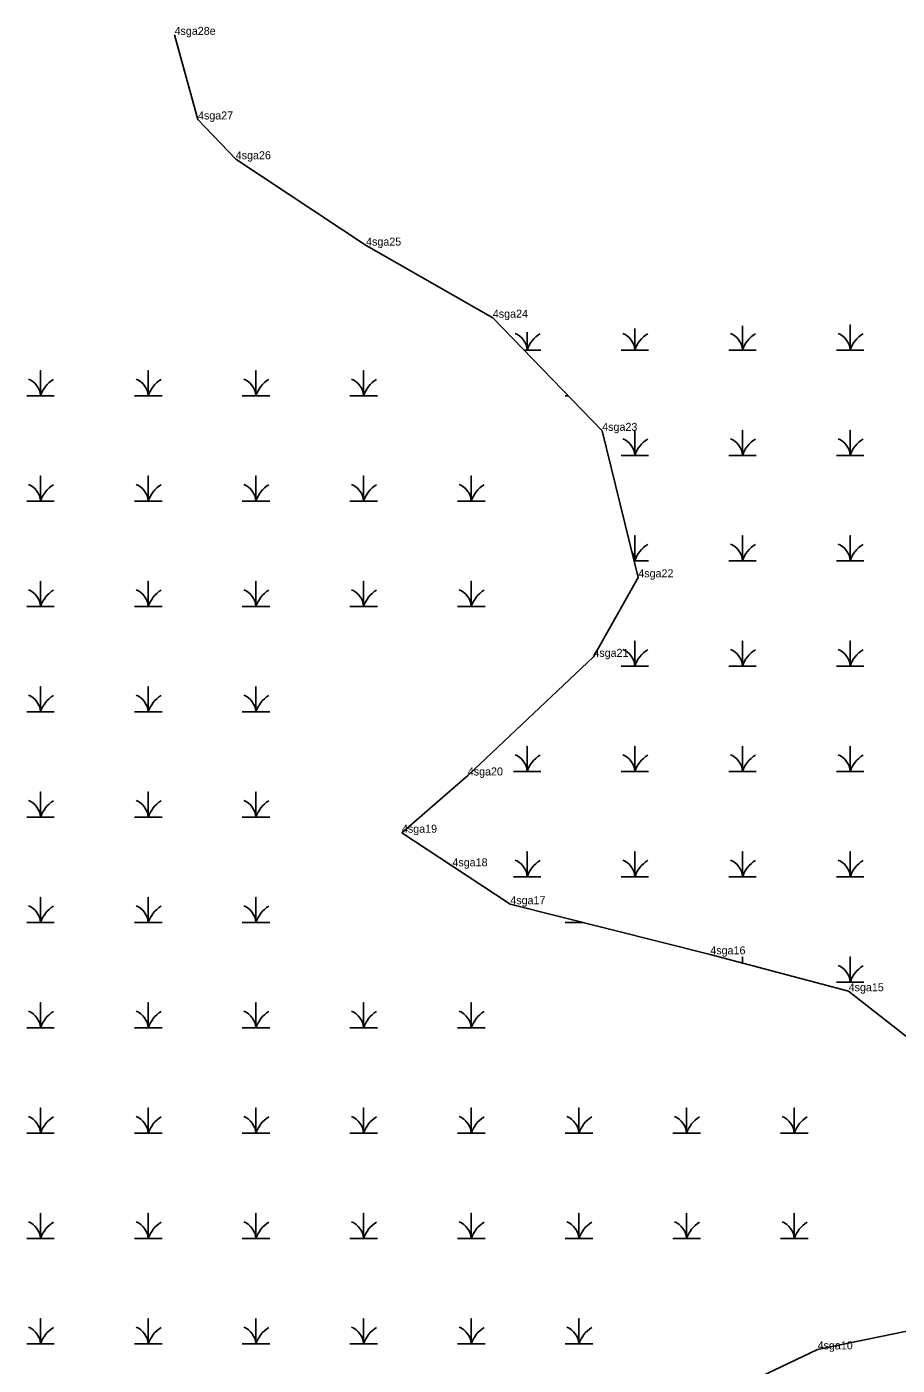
# Model space of a CAD drawing. Extents: x 2072529 to 2268796, y 436423 to 470397.
# Drawn here: x 2105482 to 2106026, y 456270 to 457106 of the extents above; entities that cross this region are included whole.
import ezdxf

# ---------------------------------------------------------------- set-up
doc = ezdxf.new("R2010")
doc.units = 0
for name, color, linetype in [('Exist Environmental Wetland Boundary Cogo Point CELL', 7, 'Continuous'), ('Exist Hydro Jurisdictional Stream or Body of Water NEU Mitigable', 7, 'Continuous'), ('Exist Hydro Jurisdictional Stream or Body of Water NEU Mitigable Cogo Comment', 7, 'Continuous'), ('Exist Hydro Swamp or Marsh', 7, 'Continuous')]:
    doc.layers.add(name, color=color, linetype=linetype)

msp = doc.modelspace()

# ---------------------------------------------------------------- linework, layer by layer
at = {"layer": 'Exist Environmental Wetland Boundary Cogo Point CELL'}
for p, q in [((2105574.57, 457100.66), (2105574.57, 457100.66)), ((2105589.2, 457047.83), (2105589.2, 457047.83)), ((2105612.78, 457022.98), (2105612.78, 457022.98)), ((2105694.17, 456969.03), (2105694.17, 456969.03)), ((2105773.32, 456924), (2105773.32, 456924)), ((2105841.65, 456853.31), (2105841.65, 456853.31)), ((2105864.19, 456761.82), (2105864.19, 456761.82)), ((2105836.12, 456712.15), (2105836.12, 456712.15)), ((2105757.7, 456638.05), (2105757.7, 456638.05)), ((2105716.56, 456602.28), (2105716.56, 456602.28)), ((2105748.09, 456581.3), (2105748.09, 456581.3)), ((2105784.25, 456557.63), (2105784.25, 456557.63)), ((2105909.16, 456526.32), (2105909.16, 456526.32)), ((2105995.55, 456503.26), (2105995.55, 456503.26)), ((2105976.18, 456279.56), (2105976.18, 456279.56))]:
    msp.add_line(p, q, dxfattribs=at)
at = {"layer": 'Exist Hydro Jurisdictional Stream or Body of Water NEU Mitigable'}
for points in [[(2106062.28, 456297.21), (2106113.83, 456380.14), (2106093.86, 456420.25), (2106048.41, 456461.85), (2105995.55, 456503.26), (2105909.16, 456526.32), (2105784.25, 456557.63), (2105748.09, 456581.3), (2105716.56, 456602.28), (2105757.7, 456638.05), (2105836.12, 456712.15), (2105864.19, 456761.82), (2105841.65, 456853.31), (2105773.32, 456924), (2105694.17, 456969.03), (2105612.78, 457022.98), (2105589.2, 457047.83), (2105574.57, 457100.66)], [(2105939.94, 455897.77), (2105923.9, 455947.53), (2105903.24, 455973.88), (2105824.98, 455982.61), (2105812.94, 455993.51), (2105806.67, 456018.05), (2105837.8, 456111.54), (2105876.03, 456204.78), (2105897.03, 456239.95), (2105926.77, 456256), (2105976.18, 456279.56), (2106062.28, 456297.21)]]:
    msp.add_lwpolyline(points, dxfattribs=at)
at = {"layer": 'Exist Hydro Swamp or Marsh'}
for points in [[(2105792.9, 456903.74), (2105794.77, 456903.74), (2105794.77, 456914.88)], [(2105794.77, 456914.88), (2105794.77, 456903.74), (2105803.38, 456903.74)], [(2105853.42, 456903.74), (2105862.02, 456903.74), (2105862.02, 456917.18)], [(2105862.02, 456917.18), (2105862.02, 456903.74), (2105870.63, 456903.74)], [(2105920.67, 456903.74), (2105929.27, 456903.74), (2105929.27, 456918.88)], [(2105929.27, 456918.88), (2105929.27, 456903.74), (2105937.88, 456903.74)], [(2105987.92, 456903.74), (2105996.52, 456903.74), (2105996.52, 456919.52), (2105996.52, 456903.74), (2106005.13, 456903.74)], [(2105482.26, 456875.21), (2105490.86, 456875.21), (2105490.86, 456890.99), (2105490.86, 456875.21), (2105499.47, 456875.21)], [(2105549.51, 456875.21), (2105558.11, 456875.21), (2105558.11, 456890.99), (2105558.11, 456875.21), (2105566.72, 456875.21)], [(2105616.76, 456875.21), (2105625.36, 456875.21), (2105625.36, 456890.99), (2105625.36, 456875.21), (2105633.97, 456875.21)], [(2105684.01, 456875.21), (2105692.61, 456875.21), (2105692.61, 456890.99), (2105692.61, 456875.21), (2105701.22, 456875.21)], [(2105818.51, 456875.21), (2105820.49, 456875.21)], [(2105853.42, 456837.94), (2105862.02, 456837.94), (2105862.02, 456853.72), (2105862.02, 456837.94), (2105870.63, 456837.94)], [(2105920.67, 456837.94), (2105929.27, 456837.94), (2105929.27, 456853.72), (2105929.27, 456837.94), (2105937.88, 456837.94)], [(2105987.92, 456837.94), (2105996.52, 456837.94), (2105996.52, 456853.72), (2105996.52, 456837.94), (2106005.13, 456837.94)], [(2105482.26, 456809.41), (2105490.86, 456809.41), (2105490.86, 456825.19), (2105490.86, 456809.41), (2105499.47, 456809.41)], [(2105549.51, 456809.41), (2105558.11, 456809.41), (2105558.11, 456825.19), (2105558.11, 456809.41), (2105566.72, 456809.41)], [(2105616.76, 456809.41), (2105625.36, 456809.41), (2105625.36, 456825.19), (2105625.36, 456809.41), (2105633.97, 456809.41)], [(2105684.01, 456809.41), (2105692.61, 456809.41), (2105692.61, 456825.19), (2105692.61, 456809.41), (2105701.22, 456809.41)], [(2105751.26, 456809.41), (2105759.86, 456809.41), (2105759.86, 456825.19), (2105759.86, 456809.41), (2105768.47, 456809.41)], [(2105861.64, 456772.14), (2105862.02, 456772.14), (2105862.02, 456787.92), (2105862.02, 456772.14), (2105870.63, 456772.14)], [(2105920.67, 456772.14), (2105929.27, 456772.14), (2105929.27, 456787.92), (2105929.27, 456772.14), (2105937.88, 456772.14)], [(2105987.92, 456772.14), (2105996.52, 456772.14), (2105996.52, 456787.92), (2105996.52, 456772.14), (2106005.13, 456772.14)], [(2105482.26, 456743.61), (2105490.86, 456743.61), (2105490.86, 456759.39), (2105490.86, 456743.61), (2105499.47, 456743.61)], [(2105549.51, 456743.61), (2105558.11, 456743.61), (2105558.11, 456759.39), (2105558.11, 456743.61), (2105566.72, 456743.61)], [(2105616.76, 456743.61), (2105625.36, 456743.61), (2105625.36, 456759.39), (2105625.36, 456743.61), (2105633.97, 456743.61)], [(2105684.01, 456743.61), (2105692.61, 456743.61), (2105692.61, 456759.39), (2105692.61, 456743.61), (2105701.22, 456743.61)], [(2105751.26, 456743.61), (2105759.86, 456743.61), (2105759.86, 456759.39), (2105759.86, 456743.61), (2105768.47, 456743.61)], [(2105853.42, 456706.34), (2105862.02, 456706.34), (2105862.02, 456722.12), (2105862.02, 456706.34), (2105870.63, 456706.34)], [(2105920.67, 456706.34), (2105929.27, 456706.34), (2105929.27, 456722.12), (2105929.27, 456706.34), (2105937.88, 456706.34)], [(2105987.92, 456706.34), (2105996.52, 456706.34), (2105996.52, 456722.12), (2105996.52, 456706.34), (2106005.13, 456706.34)], [(2105482.26, 456677.81), (2105490.86, 456677.81), (2105490.86, 456693.59), (2105490.86, 456677.81), (2105499.47, 456677.81)], [(2105549.51, 456677.81), (2105558.11, 456677.81), (2105558.11, 456693.59), (2105558.11, 456677.81), (2105566.72, 456677.81)], [(2105616.76, 456677.81), (2105625.36, 456677.81), (2105625.36, 456693.59), (2105625.36, 456677.81), (2105633.97, 456677.81)], [(2105786.17, 456640.54), (2105794.77, 456640.54), (2105794.77, 456656.32), (2105794.77, 456640.54), (2105803.38, 456640.54)], [(2105853.42, 456640.54), (2105862.02, 456640.54), (2105862.02, 456656.32), (2105862.02, 456640.54), (2105870.63, 456640.54)], [(2105920.67, 456640.54), (2105929.27, 456640.54), (2105929.27, 456656.32), (2105929.27, 456640.54), (2105937.88, 456640.54)], [(2105987.92, 456640.54), (2105996.52, 456640.54), (2105996.52, 456656.32), (2105996.52, 456640.54), (2106005.13, 456640.54)], [(2105482.26, 456612.01), (2105490.86, 456612.01), (2105490.86, 456627.79), (2105490.86, 456612.01), (2105499.47, 456612.01)], [(2105549.51, 456612.01), (2105558.11, 456612.01), (2105558.11, 456627.79), (2105558.11, 456612.01), (2105566.72, 456612.01)], [(2105616.76, 456612.01), (2105625.36, 456612.01), (2105625.36, 456627.79), (2105625.36, 456612.01), (2105633.97, 456612.01)], [(2105786.17, 456574.74), (2105794.77, 456574.74), (2105794.77, 456590.52), (2105794.77, 456574.74), (2105803.38, 456574.74)], [(2105853.42, 456574.74), (2105862.02, 456574.74), (2105862.02, 456590.52), (2105862.02, 456574.74), (2105870.63, 456574.74)], [(2105920.67, 456574.74), (2105929.27, 456574.74), (2105929.27, 456590.52), (2105929.27, 456574.74), (2105937.88, 456574.74)], [(2105987.92, 456574.74), (2105996.52, 456574.74), (2105996.52, 456590.52), (2105996.52, 456574.74), (2106005.13, 456574.74)], [(2105482.26, 456546.21), (2105490.86, 456546.21), (2105490.86, 456561.99), (2105490.86, 456546.21), (2105499.47, 456546.21)], [(2105549.51, 456546.21), (2105558.11, 456546.21), (2105558.11, 456561.99), (2105558.11, 456546.21), (2105566.72, 456546.21)], [(2105616.76, 456546.21), (2105625.36, 456546.21), (2105625.36, 456561.99), (2105625.36, 456546.21), (2105633.97, 456546.21)], [(2105818.51, 456546.21), (2105827.11, 456546.21), (2105827.11, 456546.88)], [(2105827.11, 456546.88), (2105827.11, 456546.21), (2105829.82, 456546.21)], [(2105929.27, 456520.95), (2105929.27, 456524.72), (2105929.27, 456520.95)], [(2105987.92, 456508.94), (2105996.52, 456508.94), (2105996.52, 456524.72), (2105996.52, 456508.94), (2106005.13, 456508.94)], [(2105482.26, 456480.41), (2105490.86, 456480.41), (2105490.86, 456496.19), (2105490.86, 456480.41), (2105499.47, 456480.41)], [(2105549.51, 456480.41), (2105558.11, 456480.41), (2105558.11, 456496.19), (2105558.11, 456480.41), (2105566.72, 456480.41)], [(2105616.76, 456480.41), (2105625.36, 456480.41), (2105625.36, 456496.19), (2105625.36, 456480.41), (2105633.97, 456480.41)], [(2105684.01, 456480.41), (2105692.61, 456480.41), (2105692.61, 456496.19), (2105692.61, 456480.41), (2105701.22, 456480.41)], [(2105751.26, 456480.41), (2105759.86, 456480.41), (2105759.86, 456496.19), (2105759.86, 456480.41), (2105768.47, 456480.41)], [(2105482.26, 456414.61), (2105490.86, 456414.61), (2105490.86, 456430.39), (2105490.86, 456414.61), (2105499.47, 456414.61)], [(2105549.51, 456414.61), (2105558.11, 456414.61), (2105558.11, 456430.39), (2105558.11, 456414.61), (2105566.72, 456414.61)], [(2105616.76, 456414.61), (2105625.36, 456414.61), (2105625.36, 456430.39), (2105625.36, 456414.61), (2105633.97, 456414.61)], [(2105684.01, 456414.61), (2105692.61, 456414.61), (2105692.61, 456430.39), (2105692.61, 456414.61), (2105701.22, 456414.61)], [(2105751.26, 456414.61), (2105759.86, 456414.61), (2105759.86, 456430.39), (2105759.86, 456414.61), (2105768.47, 456414.61)], [(2105818.51, 456414.61), (2105827.11, 456414.61), (2105827.11, 456430.39), (2105827.11, 456414.61), (2105835.72, 456414.61)], [(2105885.76, 456414.61), (2105894.36, 456414.61), (2105894.36, 456430.39), (2105894.36, 456414.61), (2105902.97, 456414.61)], [(2105953.01, 456414.61), (2105961.61, 456414.61), (2105961.61, 456430.39), (2105961.61, 456414.61), (2105970.22, 456414.61)], [(2105482.26, 456348.81), (2105490.86, 456348.81), (2105490.86, 456364.59), (2105490.86, 456348.81), (2105499.47, 456348.81)], [(2105549.51, 456348.81), (2105558.11, 456348.81), (2105558.11, 456364.59), (2105558.11, 456348.81), (2105566.72, 456348.81)], [(2105616.76, 456348.81), (2105625.36, 456348.81), (2105625.36, 456364.59), (2105625.36, 456348.81), (2105633.97, 456348.81)], [(2105684.01, 456348.81), (2105692.61, 456348.81), (2105692.61, 456364.59), (2105692.61, 456348.81), (2105701.22, 456348.81)], [(2105751.26, 456348.81), (2105759.86, 456348.81), (2105759.86, 456364.59), (2105759.86, 456348.81), (2105768.47, 456348.81)], [(2105818.51, 456348.81), (2105827.11, 456348.81), (2105827.11, 456364.59), (2105827.11, 456348.81), (2105835.72, 456348.81)], [(2105885.76, 456348.81), (2105894.36, 456348.81), (2105894.36, 456364.59), (2105894.36, 456348.81), (2105902.97, 456348.81)], [(2105953.01, 456348.81), (2105961.61, 456348.81), (2105961.61, 456364.59), (2105961.61, 456348.81), (2105970.22, 456348.81)], [(2105482.26, 456283.01), (2105490.86, 456283.01), (2105490.86, 456298.79), (2105490.86, 456283.01), (2105499.47, 456283.01)], [(2105549.51, 456283.01), (2105558.11, 456283.01), (2105558.11, 456298.79), (2105558.11, 456283.01), (2105566.72, 456283.01)], [(2105616.76, 456283.01), (2105625.36, 456283.01), (2105625.36, 456298.79), (2105625.36, 456283.01), (2105633.97, 456283.01)], [(2105684.01, 456283.01), (2105692.61, 456283.01), (2105692.61, 456298.79), (2105692.61, 456283.01), (2105701.22, 456283.01)], [(2105751.26, 456283.01), (2105759.86, 456283.01), (2105759.86, 456298.79), (2105759.86, 456283.01), (2105768.47, 456283.01)], [(2105818.51, 456283.01), (2105827.11, 456283.01), (2105827.11, 456298.79), (2105827.11, 456283.01), (2105835.72, 456283.01)]]:
    msp.add_lwpolyline(points, dxfattribs=at)
for centre, radius, start, end in [((2105782.51, 456902.86), 12.3, 4.14034, 67.53497), ((2105849.76, 456902.86), 12.3, 4.14034, 67.53497), ((2105917.01, 456902.86), 12.3, 4.14034, 67.53497), ((2105984.26, 456902.86), 12.3, 4.14034, 67.53497), ((2105813.02, 456897.68), 19.22, 122.12745, 161.62219), ((2105880.27, 456897.68), 19.22, 122.12745, 161.62219), ((2105947.52, 456897.68), 19.22, 122.12745, 161.62219), ((2106014.77, 456897.68), 19.22, 122.12745, 161.62219), ((2105478.6, 456874.32), 12.3, 4.14034, 67.53497), ((2105509.11, 456869.15), 19.22, 122.12745, 161.62219), ((2105545.85, 456874.32), 12.3, 4.14034, 67.53497), ((2105576.36, 456869.15), 19.22, 122.12745, 161.62219), ((2105613.1, 456874.32), 12.3, 4.14034, 67.53497), ((2105643.61, 456869.15), 19.22, 122.12745, 161.62219), ((2105680.35, 456874.32), 12.3, 4.14034, 67.53497), ((2105710.86, 456869.15), 19.22, 122.12745, 161.62219), ((2105849.76, 456837.06), 12.3, 4.14034, 67.53497), ((2105880.27, 456831.88), 19.22, 122.12745, 161.62219), ((2105917.01, 456837.06), 12.3, 4.14034, 67.53497), ((2105947.52, 456831.88), 19.22, 122.12745, 161.62219), ((2105984.26, 456837.06), 12.3, 4.14034, 67.53497), ((2106014.77, 456831.88), 19.22, 122.12745, 161.62219), ((2105478.6, 456808.52), 12.3, 4.14034, 67.53497), ((2105509.11, 456803.35), 19.22, 122.12745, 161.62219), ((2105545.85, 456808.52), 12.3, 4.14034, 67.53497), ((2105576.36, 456803.35), 19.22, 122.12745, 161.62219), ((2105613.1, 456808.52), 12.3, 4.14034, 67.53497), ((2105643.61, 456803.35), 19.22, 122.12745, 161.62219), ((2105680.35, 456808.52), 12.3, 4.14034, 67.53497), ((2105710.86, 456803.35), 19.22, 122.12745, 161.62219), ((2105747.6, 456808.52), 12.3, 4.14034, 67.53497), ((2105778.11, 456803.35), 19.22, 122.12745, 161.62219), ((2105880.27, 456766.08), 19.22, 122.12745, 161.62219), ((2105917.01, 456771.26), 12.3, 4.14034, 67.53497), ((2105947.52, 456766.08), 19.22, 122.12745, 161.62219), ((2105984.26, 456771.26), 12.3, 4.14034, 67.53497), ((2106014.77, 456766.08), 19.22, 122.12745, 161.62219), ((2105849.76, 456771.26), 12.3, 4.14034, 30.94127), ((2105478.6, 456742.72), 12.3, 4.14034, 67.53497), ((2105509.11, 456737.55), 19.22, 122.12745, 161.62219), ((2105545.85, 456742.72), 12.3, 4.14034, 67.53497), ((2105576.36, 456737.55), 19.22, 122.12745, 161.62219), ((2105613.1, 456742.72), 12.3, 4.14034, 67.53497), ((2105643.61, 456737.55), 19.22, 122.12745, 161.62219), ((2105680.35, 456742.72), 12.3, 4.14034, 67.53497), ((2105710.86, 456737.55), 19.22, 122.12745, 161.62219), ((2105747.6, 456742.72), 12.3, 4.14034, 67.53497), ((2105778.11, 456737.55), 19.22, 122.12745, 161.62219), ((2105849.76, 456705.46), 12.3, 4.14034, 67.53497), ((2105880.27, 456700.28), 19.22, 122.12745, 161.62219), ((2105917.01, 456705.46), 12.3, 4.14034, 67.53497), ((2105947.52, 456700.28), 19.22, 122.12745, 161.62219), ((2105984.26, 456705.46), 12.3, 4.14034, 67.53497), ((2106014.77, 456700.28), 19.22, 122.12745, 161.62219), ((2105478.6, 456676.92), 12.3, 4.14034, 67.53497), ((2105509.11, 456671.75), 19.22, 122.12745, 161.62219), ((2105545.85, 456676.92), 12.3, 4.14034, 67.53497), ((2105576.36, 456671.75), 19.22, 122.12745, 161.62219), ((2105613.1, 456676.92), 12.3, 4.14034, 67.53497), ((2105643.61, 456671.75), 19.22, 122.12745, 161.62219), ((2105782.51, 456639.66), 12.3, 4.14034, 67.53497), ((2105813.02, 456634.48), 19.22, 122.12745, 161.62219), ((2105849.76, 456639.66), 12.3, 4.14034, 67.53497), ((2105880.27, 456634.48), 19.22, 122.12745, 161.62219), ((2105917.01, 456639.66), 12.3, 4.14034, 67.53497), ((2105947.52, 456634.48), 19.22, 122.12745, 161.62219), ((2105984.26, 456639.66), 12.3, 4.14034, 67.53497), ((2106014.77, 456634.48), 19.22, 122.12745, 161.62219), ((2105478.6, 456611.12), 12.3, 4.14034, 67.53497), ((2105509.11, 456605.95), 19.22, 122.12745, 161.62219), ((2105545.85, 456611.12), 12.3, 4.14034, 67.53497), ((2105576.36, 456605.95), 19.22, 122.12745, 161.62219), ((2105613.1, 456611.12), 12.3, 4.14034, 67.53497), ((2105643.61, 456605.95), 19.22, 122.12745, 161.62219), ((2105782.51, 456573.86), 12.3, 4.14034, 67.53497), ((2105813.02, 456568.68), 19.22, 122.12745, 161.62219), ((2105849.76, 456573.86), 12.3, 4.14034, 67.53497), ((2105880.27, 456568.68), 19.22, 122.12745, 161.62219), ((2105917.01, 456573.86), 12.3, 4.14034, 67.53497), ((2105947.52, 456568.68), 19.22, 122.12745, 161.62219), ((2105984.26, 456573.86), 12.3, 4.14034, 67.53497), ((2106014.77, 456568.68), 19.22, 122.12745, 161.62219), ((2105478.6, 456545.32), 12.3, 4.14034, 67.53497), ((2105509.11, 456540.15), 19.22, 122.12745, 161.62219), ((2105545.85, 456545.32), 12.3, 4.14034, 67.53497), ((2105576.36, 456540.15), 19.22, 122.12745, 161.62219), ((2105613.1, 456545.32), 12.3, 4.14034, 67.53497), ((2105643.61, 456540.15), 19.22, 122.12745, 161.62219), ((2105814.85, 456545.32), 12.3, 4.14034, 7.3947), ((2105845.36, 456540.15), 19.22, 159.65542, 161.62219), ((2105947.52, 456502.88), 19.22, 122.12745, 123.49767), ((2105984.26, 456508.06), 12.3, 4.14034, 67.53497), ((2106014.77, 456502.88), 19.22, 122.12745, 161.62219), ((2105478.6, 456479.52), 12.3, 4.14034, 67.53497), ((2105509.11, 456474.35), 19.22, 122.12745, 161.62219), ((2105545.85, 456479.52), 12.3, 4.14034, 67.53497), ((2105576.36, 456474.35), 19.22, 122.12745, 161.62219), ((2105613.1, 456479.52), 12.3, 4.14034, 67.53497), ((2105643.61, 456474.35), 19.22, 122.12745, 161.62219), ((2105680.35, 456479.52), 12.3, 4.14034, 67.53497), ((2105710.86, 456474.35), 19.22, 122.12745, 161.62219), ((2105747.6, 456479.52), 12.3, 4.14034, 67.53497), ((2105778.11, 456474.35), 19.22, 122.12745, 161.62219), ((2105478.6, 456413.72), 12.3, 4.14034, 67.53497), ((2105509.11, 456408.55), 19.22, 122.12745, 161.62219), ((2105545.85, 456413.72), 12.3, 4.14034, 67.53497), ((2105576.36, 456408.55), 19.22, 122.12745, 161.62219), ((2105613.1, 456413.72), 12.3, 4.14034, 67.53497), ((2105643.61, 456408.55), 19.22, 122.12745, 161.62219), ((2105680.35, 456413.72), 12.3, 4.14034, 67.53497), ((2105710.86, 456408.55), 19.22, 122.12745, 161.62219), ((2105747.6, 456413.72), 12.3, 4.14034, 67.53497), ((2105778.11, 456408.55), 19.22, 122.12745, 161.62219), ((2105814.85, 456413.72), 12.3, 4.14034, 67.53497), ((2105845.36, 456408.55), 19.22, 122.12745, 161.62219), ((2105882.1, 456413.72), 12.3, 4.14034, 67.53497), ((2105912.61, 456408.55), 19.22, 122.12745, 161.62219), ((2105949.35, 456413.72), 12.3, 4.14034, 67.53497), ((2105979.86, 456408.55), 19.22, 122.12745, 161.62219), ((2105478.6, 456347.92), 12.3, 4.14034, 67.53497), ((2105509.11, 456342.75), 19.22, 122.12745, 161.62219), ((2105545.85, 456347.92), 12.3, 4.14034, 67.53497), ((2105576.36, 456342.75), 19.22, 122.12745, 161.62219), ((2105613.1, 456347.92), 12.3, 4.14034, 67.53497), ((2105643.61, 456342.75), 19.22, 122.12745, 161.62219), ((2105680.35, 456347.92), 12.3, 4.14034, 67.53497), ((2105710.86, 456342.75), 19.22, 122.12745, 161.62219), ((2105747.6, 456347.92), 12.3, 4.14034, 67.53497), ((2105778.11, 456342.75), 19.22, 122.12745, 161.62219), ((2105814.85, 456347.92), 12.3, 4.14034, 67.53497), ((2105845.36, 456342.75), 19.22, 122.12745, 161.62219), ((2105882.1, 456347.92), 12.3, 4.14034, 67.53497), ((2105912.61, 456342.75), 19.22, 122.12745, 161.62219), ((2105949.35, 456347.92), 12.3, 4.14034, 67.53497), ((2105979.86, 456342.75), 19.22, 122.12745, 161.62219), ((2105478.6, 456282.12), 12.3, 4.14034, 67.53497), ((2105509.11, 456276.95), 19.22, 122.12745, 161.62219), ((2105545.85, 456282.12), 12.3, 4.14034, 67.53497), ((2105576.36, 456276.95), 19.22, 122.12745, 161.62219), ((2105613.1, 456282.12), 12.3, 4.14034, 67.53497), ((2105643.61, 456276.95), 19.22, 122.12745, 161.62219), ((2105680.35, 456282.12), 12.3, 4.14034, 67.53497), ((2105710.86, 456276.95), 19.22, 122.12745, 161.62219), ((2105747.6, 456282.12), 12.3, 4.14034, 67.53497), ((2105778.11, 456276.95), 19.22, 122.12745, 161.62219), ((2105814.85, 456282.12), 12.3, 4.14034, 67.53497), ((2105845.36, 456276.95), 19.22, 122.12745, 161.62219)]:
    msp.add_arc(centre, radius, start, end, dxfattribs=at)

# ---------------------------------------------------------------- texts
at = {"layer": 'Exist Hydro Jurisdictional Stream or Body of Water NEU Mitigable Cogo Comment'}
for s, p in [('4sga28e', (2105574.57, 457100.66)), ('4sga27', (2105589.2, 457047.83)), ('4sga26', (2105612.78, 457022.98)), ('4sga25', (2105694.17, 456969.03)), ('4sga24', (2105773.32, 456924)), ('4sga23', (2105841.65, 456853.31)), ('4sga22', (2105864.19, 456761.82)), ('4sga21', (2105836.12, 456712.15)), ('4sga20', (2105757.7, 456638.05)), ('4sga19', (2105716.56, 456602.28)), ('4sga18', (2105748.09, 456581.3)), ('4sga17', (2105784.25, 456557.63)), ('4sga16', (2105909.16, 456526.32)), ('4sga15', (2105995.55, 456503.26)), ('4sga10', (2105976.18, 456279.56))]:
    msp.add_text(s, height=5, dxfattribs=at).set_placement(p)

doc.saveas('drawing.dxf')
